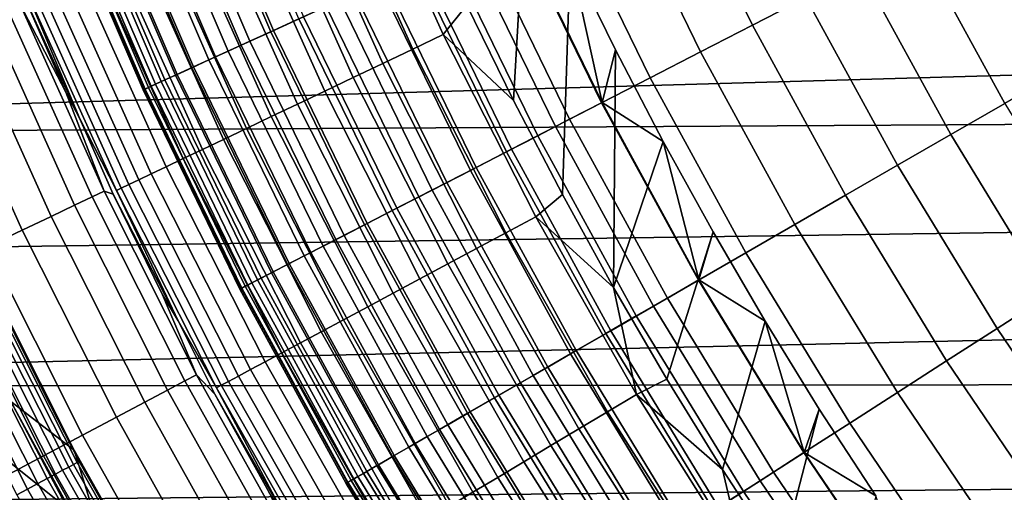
# Model space of a CAD drawing. Header units: metres. Extents: x -109 to 109, y -342 to 66.
# Tile 188 of 512: x -19.66 to -15.22, y -10.54 to -8.41. Entities that reach past the tile are written whole.
import ezdxf

# ---------------------------------------------------------------- set-up
doc = ezdxf.new("R2010")
doc.units = ezdxf.units.M
doc.layers.add('solid_K_24_62_16_000B91', color=7, linetype='CONTINUOUS')

msp = doc.modelspace()

# ---------------------------------------------------------------- linework, layer by layer
at = {"layer": 'solid_K_24_62_16_000B91'}
for points in [[(-17.36998, -7.699599, -31), (-17.431589, -8.771216, -31), (-17.641512, -8.340956, -31), (-17.553717, -7.27097, -31)], [(-18.526493, -8.460766, -65.159439), (-18.908089, -7.569657, -65.159439), (-18.756948, -7.509149, -65.394363), (-18.378403, -8.393135, -65.394363)], [(-18.399235, -8.402649, -31.420704), (-18.77821, -7.517661, -31.420704), (-18.895508, -7.56462, -31.527544), (-18.514166, -8.455136, -31.527544)], [(-16.353619, -8.430877, -66.747398), (-16.736252, -7.64319, -66.747398), (-16.489584, -7.53054, -66.83773), (-16.112589, -8.306617, -66.83773)], [(-18.658945, -8.521255, -64.913483), (-19.043268, -7.623775, -64.913483), (-18.908089, -7.569657, -65.159439), (-18.526493, -8.460766, -65.159439)], [(-18.514166, -8.455136, -31.527544), (-18.895508, -7.56462, -31.527544), (-19.004204, -7.608136, -31.644464), (-18.620668, -8.503775, -31.644464)], [(-18.775082, -8.574293, -64.657761), (-19.161798, -7.671227, -64.657761), (-19.043268, -7.623775, -64.913483), (-18.658945, -8.521255, -64.913483)], [(-18.620668, -8.503775, -31.644464), (-19.004204, -7.608136, -31.644464), (-19.103556, -7.64791, -31.770662), (-18.718016, -8.548231, -31.770662)], [(-17.885723, -8.539633, -30.973827), (-18.266336, -7.691903, -30.973827), (-18.125847, -7.632742, -30.993452), (-17.748161, -8.473953, -30.993452)], [(-17.748161, -8.473953, -30.993452), (-18.125847, -7.632742, -30.993452), (-17.840841, -7.905629, -31), (-17.641512, -8.340956, -31)], [(-18.874311, -8.61961, -64.393578), (-19.263071, -7.711771, -64.393578), (-19.161798, -7.671227, -64.657761), (-18.775082, -8.574293, -64.657761)], [(-18.718016, -8.548231, -31.770662), (-19.103556, -7.64791, -31.770662), (-19.192884, -7.683671, -31.905273), (-18.80554, -8.588202, -31.905273)], [(-16.588299, -8.551863, -66.637932), (-16.976425, -7.752873, -66.637932), (-16.736252, -7.64319, -66.747398), (-16.353619, -8.430877, -66.747398)], [(-18.956127, -8.656974, -64.122269), (-19.346573, -7.745199, -64.122269), (-19.263071, -7.711771, -64.393578), (-18.874311, -8.61961, -64.393578)], [(-18.882645, -8.623415, -32.047379), (-19.271576, -7.715175, -32.047379), (-19.339092, -7.742205, -32.196003), (-18.948799, -8.653626, -32.196003)], [(-18.80554, -8.588202, -31.905273), (-19.192884, -7.683671, -31.905273), (-19.271576, -7.715175, -32.047379), (-18.882645, -8.623415, -32.047379)], [(-18.021275, -8.604352, -30.941269), (-18.404772, -7.750197, -30.941269), (-18.266336, -7.691903, -30.973827), (-17.885723, -8.539633, -30.973827)], [(-17.175797, -8.123544, -31), (-17.21114, -9.196259, -31), (-17.431589, -8.771216, -31), (-17.36998, -7.699599, -31)], [(-19.003553, -8.678632, -32.350132), (-19.394974, -7.764576, -32.350132), (-19.438835, -7.782136, -32.508709), (-19.04653, -8.698258, -32.508709)], [(-19.020111, -8.686193, -63.845238), (-19.411873, -7.771342, -63.845238), (-19.346573, -7.745199, -64.122269), (-18.956127, -8.656974, -64.122269)], [(-18.948799, -8.653626, -32.196003), (-19.339092, -7.742205, -32.196003), (-19.394974, -7.764576, -32.350132), (-19.003553, -8.678632, -32.350132)], [(-18.153824, -8.667639, -30.896017), (-18.540142, -7.807201, -30.896017), (-18.404772, -7.750197, -30.941269), (-18.021275, -8.604352, -30.941269)], [(-16.815434, -8.668959, -66.509895), (-17.208872, -7.859029, -66.509895), (-16.976425, -7.752873, -66.637932), (-16.588299, -8.551863, -66.637932)], [(-19.096058, -8.720878, -32.834843), (-19.489386, -7.802373, -32.834843), (-19.495728, -7.804911, -33), (-19.102272, -8.723715, -33)], [(-19.102272, -8.723715, -33), (-19.495728, -7.804911, -33), (-19.495726, -7.804912, -63), (-19.102272, -8.723716, -63)], [(-19.486639, -7.801274, -63.279659), (-19.093369, -8.719649, -63.279659), (-19.102272, -8.723716, -63), (-19.495726, -7.804912, -63)], [(-19.077435, -8.712373, -32.670647), (-19.470377, -7.794764, -32.670647), (-19.489386, -7.802373, -32.834843), (-19.096058, -8.720878, -32.834843)], [(-19.093369, -8.719649, -63.279659), (-19.486639, -7.801274, -63.279659), (-19.458643, -7.790065, -63.563889), (-19.065937, -8.707121, -63.563889)], [(-19.04653, -8.698258, -32.508709), (-19.438835, -7.782136, -32.508709), (-19.470377, -7.794764, -32.670647), (-19.077435, -8.712373, -32.670647)], [(-19.065937, -8.707121, -63.563889), (-19.458643, -7.790065, -63.563889), (-19.411873, -7.771342, -63.845238), (-19.020111, -8.686193, -63.845238)], [(-18.282406, -8.729031, -30.8384), (-18.671461, -7.862499, -30.8384), (-18.540142, -7.807201, -30.896017), (-18.153824, -8.667639, -30.896017)], [(-17.033859, -8.781566, -66.36393), (-17.432411, -7.961115, -66.36393), (-17.208872, -7.859029, -66.509895), (-16.815434, -8.668959, -66.509895)], [(-18.406084, -8.788082, -30.768835), (-18.797771, -7.915688, -30.768835), (-18.671461, -7.862499, -30.8384), (-18.282406, -8.729031, -30.8384)], [(-19.63168, -8.266844, -29.41346), (-19.386871, -8.853662, -29.262819), (-19.652622, -8.269731, -29.010334), (-19.786184, -7.921172, -29.262819)], [(-18.523956, -8.84436, -30.687834), (-18.918152, -7.96638, -30.687834), (-18.797771, -7.915688, -30.768835), (-18.406084, -8.788082, -30.768835)], [(-15.21567, -8.784771, -66.959244), (-15.616432, -8.05083, -66.959244), (-15.363838, -7.920609, -66.989807), (-14.969558, -8.642678, -66.989807)], [(-14.969558, -8.642678, -66.989807), (-15.363838, -7.920609, -66.989807), (-14.862375, -8.252863, -67)], [(-6.597249, -7.988475, 84.926178), (-25.166428, -8.365585, 84.926178), (-24.970947, -8.936336, 84.926178), (-6.556558, -8.410285, 84.926178)], [(-18.635164, -8.897457, -30.595985), (-19.031725, -8.014205, -30.595985), (-18.918152, -7.96638, -30.687834), (-18.523956, -8.84436, -30.687834)], [(-17.242464, -8.889109, -66.200798), (-17.645895, -8.058611, -66.200798), (-17.432411, -7.961115, -66.36393), (-17.033859, -8.781566, -66.36393)], [(-17.580074, -8.028551, -31.026844), (-17.178148, -8.855951, -31.026844), (-17.032183, -8.780701, -31.006601), (-17.430693, -7.960331, -31.006601)], [(-17.430693, -7.960331, -31.006601), (-17.032183, -8.780701, -31.006601), (-17.175797, -8.123544, -31)], [(-18.738894, -8.946983, -30.493958), (-19.137663, -8.058815, -30.493958), (-19.031725, -8.014205, -30.595985), (-18.635164, -8.897457, -30.595985)], [(-17.178148, -8.855951, -31.026844), (-17.580074, -8.028551, -31.026844), (-17.727423, -8.095843, -31.060593), (-17.322128, -8.930178, -31.060593)], [(-18.834393, -8.992579, -30.382496), (-19.235193, -8.099885, -30.382496), (-19.137663, -8.058815, -30.493958), (-18.738894, -8.946983, -30.493958)], [(-17.440182, -8.991039, -66.021317), (-17.84824, -8.151018, -66.021317), (-17.645895, -8.058611, -66.200798), (-17.242464, -8.889109, -66.200798)], [(-15.459263, -8.925409, -66.908463), (-15.866441, -8.179719, -66.908463), (-15.616432, -8.05083, -66.959244), (-15.21567, -8.784771, -66.959244)], [(-18.920961, -9.033913, -30.262415), (-19.323605, -8.137115, -30.262415), (-19.235193, -8.099885, -30.382496), (-18.834393, -8.992579, -30.382496)], [(-17.322128, -8.930178, -31.060593), (-17.727423, -8.095843, -31.060593), (-17.871731, -8.161746, -31.107615), (-17.463137, -9.002872, -31.107615)], [(-16.971266, -8.542606, -31), (-16.980371, -9.615691, -31), (-17.21114, -9.196259, -31), (-17.175797, -8.123544, -31)], [(-17.032183, -8.780701, -31.006601), (-16.971266, -8.542606, -31), (-17.175797, -8.123544, -31)], [(-19.064857, -9.102616, -29.999943), (-19.470562, -8.198998, -29.999943), (-19.402252, -8.170233, -30.134586), (-18.997969, -9.070681, -30.134586)], [(-18.997969, -9.070681, -30.134586), (-19.402252, -8.170233, -30.134586), (-19.323605, -8.137115, -30.262415), (-18.920961, -9.033913, -30.262415)], [(-17.626003, -9.086836, -65.826408), (-18.038408, -8.237864, -65.826408), (-17.84824, -8.151018, -66.021317), (-17.440182, -8.991039, -66.021317)], [(-17.463137, -9.002872, -31.107615), (-17.871731, -8.161746, -31.107615), (-18.012007, -8.225808, -31.167591), (-17.600206, -9.073537, -31.167591)], [(-19.121136, -9.129487, -29.859468), (-19.528038, -8.223202, -29.859468), (-19.470562, -8.198998, -29.999943), (-19.064857, -9.102616, -29.999943)], [(-15.699094, -9.063876, -66.83773), (-16.112589, -8.306617, -66.83773), (-15.866441, -8.179719, -66.908463), (-15.459263, -8.925409, -66.908463)], [(-19.222616, -9.177939, -29.41346), (-19.63168, -8.266844, -29.41346), (-19.608892, -8.257249, -29.565153), (-19.200304, -9.167286, -29.565153)], [(-19.200304, -9.167286, -29.565153), (-19.608892, -8.257249, -29.565153), (-19.574261, -8.242665, -29.714186), (-19.166393, -9.151095, -29.714186)], [(-19.166393, -9.151095, -29.714186), (-19.574261, -8.242665, -29.714186), (-19.528038, -8.223202, -29.859468), (-19.121136, -9.129487, -29.859468)], [(-17.798979, -9.176011, -65.617065), (-18.215431, -8.318708, -65.617065), (-18.038408, -8.237864, -65.826408), (-17.626003, -9.086836, -65.826408)], [(-17.600206, -9.073537, -31.167591), (-18.012007, -8.225808, -31.167591), (-18.147295, -8.287592, -31.240108), (-17.732399, -9.141687, -31.240108)], [(-19.658152, -8.334959, -28.532835), (-19.652622, -8.269731, -29.010334), (-19.450602, -8.734305, -29.010334)], [(-19.450602, -8.734305, -29.010334), (-19.652622, -8.269731, -29.010334), (-19.386871, -8.853662, -29.262819)], [(-19.222616, -9.177939, -29.41346), (-19.386871, -8.853662, -29.262819), (-19.63168, -8.266844, -29.41346)], [(-17.732399, -9.141687, -31.240108), (-18.147295, -8.287592, -31.240108), (-18.276665, -8.346673, -31.324673), (-17.858814, -9.206859, -31.324673)], [(-19.658152, -8.334959, -28.532835), (-19.27758, -9.180922, -28.532835), (-19.331554, -9.206625, -28.045769), (-19.71319, -8.358294, -28.045769)], [(-19.658152, -8.334959, -28.532835), (-19.450602, -8.734305, -29.010334), (-19.27758, -9.180922, -28.532835)], [(-17.858814, -9.206859, -31.324673), (-18.276665, -8.346673, -31.324673), (-18.399235, -8.402649, -31.420704), (-17.978582, -9.268603, -31.420704)], [(-17.958225, -9.258108, -65.394363), (-18.378403, -8.393135, -65.394363), (-18.215431, -8.318708, -65.617065), (-17.798979, -9.176011, -65.617065)], [(-17.748161, -8.473953, -30.993452), (-17.641512, -8.340956, -31), (-17.431589, -8.771216, -31)], [(-15.933938, -9.199464, -66.747398), (-16.353619, -8.430877, -66.747398), (-16.112589, -8.306617, -66.83773), (-15.699094, -9.063876, -66.83773)], [(-19.794636, -8.392823, -27.563086), (-19.411423, -9.244659, -27.563086), (-19.516905, -9.294893, -27.086475), (-19.902199, -8.438428, -27.086475)], [(-19.71319, -8.358294, -28.045769), (-19.331554, -9.206625, -28.045769), (-19.411423, -9.244659, -27.563086), (-19.794636, -8.392823, -27.563086)], [(-6.488924, -8.828628, 84.926178), (-6.556558, -8.410285, 84.926178), (-24.970947, -8.936336, 84.926178)], [(-18.10293, -9.332708, -65.159439), (-18.526493, -8.460766, -65.159439), (-18.378403, -8.393135, -65.394363), (-17.958225, -9.258108, -65.394363)], [(-17.978582, -9.268603, -31.420704), (-18.399235, -8.402649, -31.420704), (-18.514166, -8.455136, -31.527544), (-18.090883, -9.326499, -31.527544)], [(-16.162596, -9.331479, -66.637932), (-16.588299, -8.551863, -66.637932), (-16.353619, -8.430877, -66.747398), (-15.933938, -9.199464, -66.747398)], [(-19.902199, -8.438428, -27.086475), (-19.516905, -9.294893, -27.086475), (-19.647631, -9.35715, -26.617601), (-20.035507, -8.494947, -26.617601)], [(-18.232353, -9.399431, -64.913483), (-18.658945, -8.521255, -64.913483), (-18.526493, -8.460766, -65.159439), (-18.10293, -9.332708, -65.159439)], [(-18.090883, -9.326499, -31.527544), (-18.514166, -8.455136, -31.527544), (-18.620668, -8.503775, -31.644464), (-18.194952, -9.38015, -31.644464)], [(-17.465794, -9.368591, -30.973827), (-17.885723, -8.539633, -30.973827), (-17.748161, -8.473953, -30.993452), (-17.331461, -9.296535, -30.993452)], [(-17.331461, -9.296535, -30.993452), (-17.748161, -8.473953, -30.993452), (-17.431589, -8.771216, -31), (-17.21114, -9.196259, -31)], [(-20.035507, -8.494947, -26.617601), (-19.647631, -9.35715, -26.617601), (-19.803146, -9.431212, -26.158104), (-20.194092, -8.562185, -26.158104)], [(-18.345835, -9.457935, -64.657761), (-18.775082, -8.574293, -64.657761), (-18.658945, -8.521255, -64.913483), (-18.232353, -9.399431, -64.913483)], [(-18.194952, -9.38015, -31.644464), (-18.620668, -8.503775, -31.644464), (-18.718016, -8.548231, -31.770662), (-18.290073, -9.429189, -31.770662)], [(-18.290073, -9.429189, -31.770662), (-18.718016, -8.548231, -31.770662), (-18.80554, -8.588202, -31.905273), (-18.375597, -9.473279, -31.905273)], [(-17.598162, -9.439592, -30.941269), (-18.021275, -8.604352, -30.941269), (-17.885723, -8.539633, -30.973827), (-17.465794, -9.368591, -30.973827)], [(-17.032183, -8.780701, -31.006601), (-16.756496, -8.956548, -31), (-16.971266, -8.542606, -31)], [(-16.971266, -8.542606, -31), (-16.756496, -8.956548, -31), (-16.980371, -9.615691, -31)], [(-16.383902, -9.459249, -66.509895), (-16.815434, -8.668959, -66.509895), (-16.588299, -8.551863, -66.637932), (-16.162596, -9.331479, -66.637932)], [(-18.375597, -9.473279, -31.905273), (-18.80554, -8.588202, -31.905273), (-18.882645, -8.623415, -32.047379), (-18.450939, -9.51212, -32.047379)], [(-18.442797, -9.507922, -64.393578), (-18.874311, -8.61961, -64.393578), (-18.775082, -8.574293, -64.657761), (-18.345835, -9.457935, -64.657761)], [(-17.727598, -9.509023, -30.896017), (-18.153824, -8.667639, -30.896017), (-18.021275, -8.604352, -30.941269), (-17.598162, -9.439592, -30.941269)], [(-18.585262, -9.581368, -63.845238), (-19.020111, -8.686193, -63.845238), (-18.956127, -8.656974, -64.122269), (-18.522741, -9.549137, -64.122269)], [(-18.515581, -9.545445, -32.196003), (-18.948799, -8.653626, -32.196003), (-19.003553, -8.678632, -32.350132), (-18.569082, -9.573028, -32.350132)], [(-18.522741, -9.549137, -64.122269), (-18.956127, -8.656974, -64.122269), (-18.874311, -8.61961, -64.393578), (-18.442797, -9.507922, -64.393578)], [(-18.450939, -9.51212, -32.047379), (-18.882645, -8.623415, -32.047379), (-18.948799, -8.653626, -32.196003), (-18.515581, -9.545445, -32.196003)], [(-18.611076, -9.594677, -32.508709), (-19.04653, -8.698258, -32.508709), (-19.077435, -8.712373, -32.670647), (-18.641275, -9.610246, -32.670647)], [(-18.630039, -9.604453, -63.563889), (-19.065937, -8.707121, -63.563889), (-19.020111, -8.686193, -63.845238), (-18.585262, -9.581368, -63.845238)], [(-18.569082, -9.573028, -32.350132), (-19.003553, -8.678632, -32.350132), (-19.04653, -8.698258, -32.508709), (-18.611076, -9.594677, -32.508709)], [(-17.853163, -9.576375, -30.8384), (-18.282406, -8.729031, -30.8384), (-18.153824, -8.667639, -30.896017), (-17.727598, -9.509023, -30.896017)], [(-16.596724, -9.582123, -66.36393), (-17.033859, -8.781566, -66.36393), (-16.815434, -8.668959, -66.509895), (-16.383902, -9.459249, -66.509895)], [(-19.27758, -9.180922, -28.532835), (-19.450602, -8.734305, -29.010334), (-19.386871, -8.853662, -29.262819), (-19.2376, -9.19395, -29.010334)], [(-19.093369, -8.719649, -63.279659), (-18.656845, -9.618272, -63.279659), (-18.665545, -9.622757, -63), (-19.102272, -8.723716, -63)], [(-18.659473, -9.619627, -32.834843), (-19.096058, -8.720878, -32.834843), (-19.102272, -8.723715, -33), (-18.665545, -9.622756, -33)], [(-18.665545, -9.622756, -33), (-19.102272, -8.723715, -33), (-19.102272, -8.723716, -63), (-18.665545, -9.622757, -63)], [(-18.641275, -9.610246, -32.670647), (-19.077435, -8.712373, -32.670647), (-19.096058, -8.720878, -32.834843), (-18.659473, -9.619627, -32.834843)], [(-18.656845, -9.618272, -63.279659), (-19.093369, -8.719649, -63.279659), (-19.065937, -8.707121, -63.563889), (-18.630039, -9.604453, -63.563889)], [(-17.973936, -9.641158, -30.768835), (-18.406084, -8.788082, -30.768835), (-18.282406, -8.729031, -30.8384), (-17.853163, -9.576375, -30.8384)], [(-18.089043, -9.7029, -30.687834), (-18.523956, -8.84436, -30.687834), (-18.406084, -8.788082, -30.768835), (-17.973936, -9.641158, -30.768835)], [(-16.799974, -9.69947, -66.200798), (-17.242464, -8.889109, -66.200798), (-17.033859, -8.781566, -66.36393), (-16.596724, -9.582123, -66.36393)], [(-17.178148, -8.855951, -31.026844), (-16.737309, -9.66329, -31.026844), (-16.595089, -9.581179, -31.006601), (-17.032183, -8.780701, -31.006601)], [(-17.032183, -8.780701, -31.006601), (-16.595089, -9.581179, -31.006601), (-16.756496, -8.956548, -31)], [(-15.017065, -9.650882, -66.908463), (-15.459263, -8.925409, -66.908463), (-15.21567, -8.784771, -66.959244), (-14.780439, -9.498812, -66.959244)], [(-6.488924, -8.828628, 84.926178), (-24.970947, -8.936336, 84.926178), (-24.762493, -9.502563, 84.926178), (-6.394625, -9.241782, 84.926178)], [(-19.222616, -9.177939, -29.41346), (-18.943638, -9.766097, -29.262819), (-19.2376, -9.19395, -29.010334), (-19.386871, -8.853662, -29.262819)], [(-18.197638, -9.76115, -30.595985), (-18.635164, -8.897457, -30.595985), (-18.523956, -8.84436, -30.687834), (-18.089043, -9.7029, -30.687834)], [(-16.737309, -9.66329, -31.026844), (-17.178148, -8.855951, -31.026844), (-17.322128, -8.930178, -31.060593), (-16.877594, -9.744283, -31.060593)], [(-18.298933, -9.815484, -30.493958), (-18.738894, -8.946983, -30.493958), (-18.635164, -8.897457, -30.595985), (-18.197638, -9.76115, -30.595985)], [(-16.992619, -9.810693, -66.021317), (-17.440182, -8.991039, -66.021317), (-17.242464, -8.889109, -66.200798), (-16.799974, -9.69947, -66.200798)], [(-15.250035, -9.800603, -66.83773), (-15.699094, -9.063876, -66.83773), (-15.459263, -8.925409, -66.908463), (-15.017065, -9.650882, -66.908463)], [(-18.392189, -9.865506, -30.382496), (-18.834393, -8.992579, -30.382496), (-18.738894, -8.946983, -30.493958), (-18.298933, -9.815484, -30.493958)], [(-16.877594, -9.744283, -31.060593), (-17.322128, -8.930178, -31.060593), (-17.463137, -9.002872, -31.107615), (-17.014982, -9.823605, -31.107615)], [(-16.531664, -9.365045, -31), (-16.73933, -10.029423, -31), (-16.980371, -9.615691, -31), (-16.756496, -8.956548, -31)], [(-16.595089, -9.581179, -31.006601), (-16.531664, -9.365045, -31), (-16.756496, -8.956548, -31)], [(-18.476725, -9.910851, -30.262415), (-18.920961, -9.033913, -30.262415), (-18.834393, -8.992579, -30.382496), (-18.392189, -9.865506, -30.382496)], [(-17.17367, -9.915223, -65.826408), (-17.626003, -9.086836, -65.826408), (-17.440182, -8.991039, -66.021317), (-16.992619, -9.810693, -66.021317)], [(-17.014982, -9.823605, -31.107615), (-17.463137, -9.002872, -31.107615), (-17.600206, -9.073537, -31.167591), (-17.148535, -9.900711, -31.167591)], [(-18.551926, -9.951189, -30.134586), (-18.997969, -9.070681, -30.134586), (-18.920961, -9.033913, -30.262415), (-18.476725, -9.910851, -30.262415)], [(-18.672199, -10.015703, -29.859468), (-19.121136, -9.129487, -29.859468), (-19.064857, -9.102616, -29.999943), (-18.617243, -9.986224, -29.999943)], [(-18.617243, -9.986224, -29.999943), (-19.064857, -9.102616, -29.999943), (-18.997969, -9.070681, -30.134586), (-18.551926, -9.951189, -30.134586)], [(-17.342207, -10.012527, -65.617065), (-17.798979, -9.176011, -65.617065), (-17.626003, -9.086836, -65.826408), (-17.17367, -9.915223, -65.826408)], [(-17.148535, -9.900711, -31.167591), (-17.600206, -9.073537, -31.167591), (-17.732399, -9.141687, -31.240108), (-17.277336, -9.975075, -31.240108)], [(-15.478163, -9.947211, -66.747398), (-15.933938, -9.199464, -66.747398), (-15.699094, -9.063876, -66.83773), (-15.250035, -9.800603, -66.83773)], [(-18.716396, -10.03941, -29.714186), (-19.166393, -9.151095, -29.714186), (-19.121136, -9.129487, -29.859468), (-18.672199, -10.015703, -29.859468)], [(-17.277336, -9.975075, -31.240108), (-17.732399, -9.141687, -31.240108), (-17.858814, -9.206859, -31.324673), (-17.400505, -10.046186, -31.324673)], [(-19.27758, -9.180922, -28.532835), (-18.860626, -10.009557, -28.532835), (-18.913433, -10.03758, -28.045769), (-19.331554, -9.206625, -28.045769)], [(-18.860626, -10.009557, -28.532835), (-19.27758, -9.180922, -28.532835), (-19.2376, -9.19395, -29.010334), (-19.013741, -9.648403, -29.010334)], [(-18.771297, -10.068859, -29.41346), (-19.222616, -9.177939, -29.41346), (-19.200304, -9.167286, -29.565153), (-18.749508, -10.057172, -29.565153)], [(-18.771297, -10.068859, -29.41346), (-18.943638, -9.766097, -29.262819), (-19.222616, -9.177939, -29.41346)], [(-18.749508, -10.057172, -29.565153), (-19.200304, -9.167286, -29.565153), (-19.166393, -9.151095, -29.714186), (-18.716396, -10.03941, -29.714186)], [(-17.497366, -10.102109, -65.394363), (-17.958225, -9.258108, -65.394363), (-17.798979, -9.176011, -65.617065), (-17.342207, -10.012527, -65.617065)], [(-19.331554, -9.206625, -28.045769), (-18.913433, -10.03758, -28.045769), (-18.991573, -10.079047, -27.563086), (-19.411423, -9.244659, -27.563086)], [(-19.013741, -9.648403, -29.010334), (-19.2376, -9.19395, -29.010334), (-18.943638, -9.766097, -29.262819)], [(-17.400505, -10.046186, -31.324673), (-17.858814, -9.206859, -31.324673), (-17.978582, -9.268603, -31.420704), (-17.5172, -10.11356, -31.420704)], [(-17.331461, -9.296535, -30.993452), (-17.21114, -9.196259, -31), (-16.980371, -9.615691, -31)], [(-15.70028, -10.089957, -66.637932), (-16.162596, -9.331479, -66.637932), (-15.933938, -9.199464, -66.747398), (-15.478163, -9.947211, -66.747398)], [(-6.394625, -9.241782, 84.926178), (-24.762493, -9.502563, 84.926178), (-24.541248, -10.063785, 84.926178), (-6.274048, -9.648048, 84.926178)], [(-19.411423, -9.244659, -27.563086), (-18.991573, -10.079047, -27.563086), (-19.094774, -10.133815, -27.086475), (-19.516905, -9.294893, -27.086475)], [(-17.638357, -10.18351, -65.159439), (-18.10293, -9.332708, -65.159439), (-17.958225, -9.258108, -65.394363), (-17.497366, -10.102109, -65.394363)], [(-17.5172, -10.11356, -31.420704), (-17.978582, -9.268603, -31.420704), (-18.090883, -9.326499, -31.527544), (-17.626619, -10.176734, -31.527544)], [(-19.516905, -9.294893, -27.086475), (-19.094774, -10.133815, -27.086475), (-19.222673, -10.201692, -26.617601), (-19.647631, -9.35715, -26.617601)], [(-17.007469, -10.176955, -30.973827), (-17.465794, -9.368591, -30.973827), (-17.331461, -9.296535, -30.993452), (-16.876661, -10.098682, -30.993452)], [(-16.876661, -10.098682, -30.993452), (-17.331461, -9.296535, -30.993452), (-16.980371, -9.615691, -31)], [(-19.647631, -9.35715, -26.617601), (-19.222673, -10.201692, -26.617601), (-19.374825, -10.282438, -26.158104), (-19.803146, -9.431212, -26.158104)], [(-17.76446, -10.256315, -64.913483), (-18.232353, -9.399431, -64.913483), (-18.10293, -9.332708, -65.159439), (-17.638357, -10.18351, -65.159439)], [(-17.626619, -10.176734, -31.527544), (-18.090883, -9.326499, -31.527544), (-18.194952, -9.38015, -31.644464), (-17.728018, -10.235276, -31.644464)], [(-17.136364, -10.254084, -30.941269), (-17.598162, -9.439592, -30.941269), (-17.465794, -9.368591, -30.973827), (-17.007469, -10.176955, -30.973827)], [(-16.296831, -9.767971, -31), (-16.48827, -10.437024, -31), (-16.73933, -10.029423, -31), (-16.531664, -9.365045, -31)], [(-16.595089, -9.581179, -31.006601), (-16.296831, -9.767971, -31), (-16.531664, -9.365045, -31)], [(-15.915255, -10.228113, -66.509895), (-16.383902, -9.459249, -66.509895), (-16.162596, -9.331479, -66.637932), (-15.70028, -10.089957, -66.637932)], [(-17.875029, -10.320152, -64.657761), (-18.345835, -9.457935, -64.657761), (-18.232353, -9.399431, -64.913483), (-17.76446, -10.256315, -64.913483)], [(-17.728018, -10.235276, -31.644464), (-18.194952, -9.38015, -31.644464), (-18.290073, -9.429189, -31.770662), (-17.820698, -10.288785, -31.770662)], [(-19.803146, -9.431212, -26.158104), (-19.374825, -10.282438, -26.158104), (-19.550697, -10.375774, -25.709589), (-19.982906, -9.516821, -25.709589)], [(-19.413345, -10.349976, 37.75), (-19.876589, -9.429803, 37.75), (-19.788746, -9.61278, 34.5), (-19.55438, -10.080983, 34.5)], [(-19.698067, -10.129595, 37.599998), (-19.876589, -9.429803, 37.75), (-19.413345, -10.349976, 37.75)], [(-17.969501, -10.374697, -64.393578), (-18.442797, -9.507922, -64.393578), (-18.345835, -9.457935, -64.657761), (-17.875029, -10.320152, -64.657761)], [(-17.820698, -10.288785, -31.770662), (-18.290073, -9.429189, -31.770662), (-18.375597, -9.473279, -31.905273), (-17.904028, -10.336895, -31.905273)], [(-17.262405, -10.329504, -30.896017), (-17.727598, -9.509023, -30.896017), (-17.598162, -9.439592, -30.941269), (-17.136364, -10.254084, -30.941269)], [(-19.904655, -9.503582, 34.268066), (-19.437323, -10.426113, 34.268066), (-19.415514, -10.414414, 34.323208), (-19.882322, -9.492919, 34.323208)], [(-19.882322, -9.492919, 34.323208), (-19.415514, -10.414414, 34.323208), (-19.399727, -10.405947, 34.380928), (-19.866156, -9.4852, 34.380928)], [(-19.866156, -9.4852, 34.380928), (-19.399727, -10.405947, 34.380928), (-19.390194, -10.400833, 34.440392), (-19.856392, -9.480538, 34.440392)], [(-19.856392, -9.480538, 34.440392), (-19.390194, -10.400833, 34.440392), (-19.788746, -9.61278, 34.5)], [(-17.904028, -10.336895, -31.905273), (-18.375597, -9.473279, -31.905273), (-18.450939, -9.51212, -32.047379), (-17.977434, -10.379277, -32.047379)], [(-16.121988, -10.360973, -66.36393), (-16.596724, -9.582123, -66.36393), (-16.383902, -9.459249, -66.509895), (-15.915255, -10.228113, -66.509895)], [(-19.982906, -9.516821, -25.709589), (-19.550697, -10.375774, -25.709589), (-19.749674, -10.481373, -25.273624), (-20.186283, -9.613678, -25.273624)], [(-20.004972, -9.551479, 34.125946), (-19.535284, -10.47866, 34.125946), (-19.497648, -10.458471, 34.168709), (-19.966431, -9.533077, 34.168709)], [(-19.966431, -9.533077, 34.168709), (-19.497648, -10.458471, 34.168709), (-19.464834, -10.44087, 34.216316), (-19.932829, -9.517034, 34.216316)], [(-19.932829, -9.517034, 34.216316), (-19.464834, -10.44087, 34.216316), (-19.437323, -10.426113, 34.268066), (-19.904655, -9.503582, 34.268066)], [(-18.040419, -10.415641, -32.196003), (-18.515581, -9.545445, -32.196003), (-18.569082, -9.573028, -32.350132), (-18.092546, -10.445737, -32.350132)], [(-18.047396, -10.419668, -64.122269), (-18.522741, -9.549137, -64.122269), (-18.442797, -9.507922, -64.393578), (-17.969501, -10.374697, -64.393578)], [(-17.977434, -10.379277, -32.047379), (-18.450939, -9.51212, -32.047379), (-18.515581, -9.545445, -32.196003), (-18.040419, -10.415641, -32.196003)], [(-17.384674, -10.402667, -30.8384), (-17.853163, -9.576375, -30.8384), (-17.727598, -9.509023, -30.896017), (-17.262405, -10.329504, -30.896017)], [(-20.094551, -9.594249, 34.057358), (-19.622761, -10.52558, 34.057358), (-19.577192, -10.501139, 34.088646), (-20.047888, -9.571969, 34.088646)], [(-20.047888, -9.571969, 34.088646), (-19.577192, -10.501139, 34.088646), (-19.535284, -10.47866, 34.125946), (-20.004972, -9.551479, 34.125946)], [(-18.151939, -10.480027, -63.563889), (-18.630039, -9.604453, -63.563889), (-18.585262, -9.581368, -63.845238), (-18.108311, -10.454839, -63.845238)], [(-18.092546, -10.445737, -32.350132), (-18.569082, -9.573028, -32.350132), (-18.611076, -9.594677, -32.508709), (-18.133463, -10.469359, -32.508709)], [(-18.108311, -10.454839, -63.845238), (-18.585262, -9.581368, -63.845238), (-18.522741, -9.549137, -64.122269), (-18.047396, -10.419668, -64.122269)], [(-17.502279, -10.473041, -30.768835), (-17.973936, -9.641158, -30.768835), (-17.853163, -9.576375, -30.8384), (-17.384674, -10.402667, -30.8384)], [(-16.319426, -10.487859, -66.200798), (-16.799974, -9.69947, -66.200798), (-16.596724, -9.582123, -66.36393), (-16.121988, -10.360973, -66.36393)], [(-16.737309, -9.66329, -31.026844), (-16.258553, -10.448738, -31.026844), (-16.120401, -10.359953, -31.006601), (-16.595089, -9.581179, -31.006601)], [(-16.595089, -9.581179, -31.006601), (-16.120401, -10.359953, -31.006601), (-16.296831, -9.767971, -31)], [(-20.144279, -9.617992, 34.032536), (-19.671322, -10.551629, 34.032536), (-19.622761, -10.52558, 34.057358), (-20.094551, -9.594249, 34.057358)], [(-19.390194, -10.400833, 34.440392), (-19.55438, -10.080983, 34.5), (-19.788746, -9.61278, 34.5)], [(-18.656845, -9.618272, -63.279659), (-18.178057, -10.495106, -63.279659), (-18.186533, -10.5, -63), (-18.665545, -9.622757, -63)], [(-18.180618, -10.496585, -32.834843), (-18.659473, -9.619627, -32.834843), (-18.665545, -9.622756, -33), (-18.186535, -10.499999, -33)], [(-18.186535, -10.499999, -33), (-18.665545, -9.622756, -33), (-18.665545, -9.622757, -63), (-18.186533, -10.5, -63)], [(-18.162888, -10.486348, -32.670647), (-18.641275, -9.610246, -32.670647), (-18.659473, -9.619627, -32.834843), (-18.180618, -10.496585, -32.834843)], [(-18.178057, -10.495106, -63.279659), (-18.656845, -9.618272, -63.279659), (-18.630039, -9.604453, -63.563889), (-18.151939, -10.480027, -63.563889)], [(-18.133463, -10.469359, -32.508709), (-18.611076, -9.594677, -32.508709), (-18.641275, -9.610246, -32.670647), (-18.162888, -10.486348, -32.670647)], [(-16.876661, -10.098682, -30.993452), (-16.980371, -9.615691, -31), (-16.73933, -10.029423, -31)], [(-6.127688, -10.045756, 84.926178), (-6.274048, -9.648048, 84.926178), (-24.541248, -10.063785, 84.926178)], [(-18.860626, -10.009557, -28.532835), (-19.013741, -9.648403, -29.010334), (-18.943638, -9.766097, -29.262819), (-18.779144, -10.097411, -29.010334)], [(-17.614363, -10.54011, -30.687834), (-18.089043, -9.7029, -30.687834), (-17.973936, -9.641158, -30.768835), (-17.502279, -10.473041, -30.768835)], [(-16.258553, -10.448738, -31.026844), (-16.737309, -9.66329, -31.026844), (-16.877594, -9.744283, -31.060593), (-16.394825, -10.536314, -31.060593)], [(-14.766431, -10.515128, -66.83773), (-15.250035, -9.800603, -66.83773), (-15.017065, -9.650882, -66.908463), (-14.540848, -10.354491, -66.908463)], [(-17.72011, -10.603386, -30.595985), (-18.197638, -9.76115, -30.595985), (-18.089043, -9.7029, -30.687834), (-17.614363, -10.54011, -30.687834)], [(-16.506559, -10.608122, -66.021317), (-16.992619, -9.810693, -66.021317), (-16.799974, -9.69947, -66.200798), (-16.319426, -10.487859, -66.200798)], [(-18.771297, -10.068859, -29.41346), (-18.457491, -10.65641, -29.262819), (-18.779144, -10.097411, -29.010334), (-18.943638, -9.766097, -29.262819)], [(-17.818747, -10.662408, -30.493958), (-18.298933, -9.815484, -30.493958), (-18.197638, -9.76115, -30.595985), (-17.72011, -10.603386, -30.595985)], [(-16.394825, -10.536314, -31.060593), (-16.877594, -9.744283, -31.060593), (-17.014982, -9.823605, -31.107615), (-16.528284, -10.622083, -31.107615)], [(-16.052231, -10.164933, -31), (-16.227221, -10.838443, -31), (-16.48827, -10.437024, -31), (-16.296831, -9.767971, -31)], [(-16.120401, -10.359953, -31.006601), (-16.052231, -10.164933, -31), (-16.296831, -9.767971, -31)], [(-16.682432, -10.721148, -65.826408), (-17.17367, -9.915223, -65.826408), (-16.992619, -9.810693, -66.021317), (-16.506559, -10.608122, -66.021317)], [(-14.987324, -10.672424, -66.747398), (-15.478163, -9.947211, -66.747398), (-15.250035, -9.800603, -66.83773), (-14.766431, -10.515128, -66.83773)], [(-17.909555, -10.716746, -30.382496), (-18.392189, -9.865506, -30.382496), (-18.298933, -9.815484, -30.493958), (-17.818747, -10.662408, -30.493958)], [(-16.528284, -10.622083, -31.107615), (-17.014982, -9.823605, -31.107615), (-17.148535, -9.900711, -31.167591), (-16.658016, -10.705457, -31.167591)], [(-17.991873, -10.766004, -30.262415), (-18.476725, -9.910851, -30.262415), (-18.392189, -9.865506, -30.382496), (-17.909555, -10.716746, -30.382496)], [(-16.658016, -10.705457, -31.167591), (-17.148535, -9.900711, -31.167591), (-17.277336, -9.975075, -31.240108), (-16.783134, -10.785865, -31.240108)], [(-18.0651, -10.809822, -30.134586), (-18.551926, -9.951189, -30.134586), (-18.476725, -9.910851, -30.262415), (-17.991873, -10.766004, -30.262415)], [(-16.846148, -10.826362, -65.617065), (-17.342207, -10.012527, -65.617065), (-17.17367, -9.915223, -65.826408), (-16.682432, -10.721148, -65.826408)], [(-18.182219, -10.879903, -29.859468), (-18.672199, -10.015703, -29.859468), (-18.617243, -9.986224, -29.999943), (-18.128702, -10.847881, -29.999943)], [(-18.128702, -10.847881, -29.999943), (-18.617243, -9.986224, -29.999943), (-18.551926, -9.951189, -30.134586), (-18.0651, -10.809822, -30.134586)], [(-16.783134, -10.785865, -31.240108), (-17.277336, -9.975075, -31.240108), (-17.400505, -10.046186, -31.324673), (-16.902781, -10.862757, -31.324673)], [(-15.202397, -10.825579, -66.637932), (-15.70028, -10.089957, -66.637932), (-15.478163, -9.947211, -66.747398), (-14.987324, -10.672424, -66.747398)], [(-18.860626, -10.009557, -28.532835), (-18.408073, -10.8193, -28.532835), (-18.459614, -10.84959, -28.045769), (-18.913433, -10.03758, -28.045769)], [(-18.408073, -10.8193, -28.532835), (-18.860626, -10.009557, -28.532835), (-18.779144, -10.097411, -29.010334), (-18.533949, -10.540717, -29.010334)], [(-18.225254, -10.905655, -29.714186), (-18.716396, -10.03941, -29.714186), (-18.672199, -10.015703, -29.859468), (-18.182219, -10.879903, -29.859468)], [(-16.99687, -10.923224, -65.394363), (-17.497366, -10.102109, -65.394363), (-17.342207, -10.012527, -65.617065), (-16.846148, -10.826362, -65.617065)], [(-16.876661, -10.098682, -30.993452), (-16.73933, -10.029423, -31), (-16.48827, -10.437024, -31)], [(-6.127688, -10.045756, 84.926178), (-24.541248, -10.063785, 84.926178), (-24.30724, -10.619931, 84.926178), (-5.956147, -10.43327, 84.926178)], [(-18.991573, -10.079047, -27.563086), (-18.535879, -10.894413, -27.563086), (-18.636602, -10.953611, -27.086475), (-19.094774, -10.133815, -27.086475)], [(-18.913433, -10.03758, -28.045769), (-18.459614, -10.84959, -28.045769), (-18.535879, -10.894413, -27.563086), (-18.991573, -10.079047, -27.563086)], [(-18.278715, -10.937646, -29.41346), (-18.771297, -10.068859, -29.41346), (-18.749508, -10.057172, -29.565153), (-18.257498, -10.92495, -29.565153)], [(-18.278715, -10.937646, -29.41346), (-18.457491, -10.65641, -29.262819), (-18.771297, -10.068859, -29.41346)], [(-18.257498, -10.92495, -29.565153), (-18.749508, -10.057172, -29.565153), (-18.716396, -10.03941, -29.714186), (-18.225254, -10.905655, -29.714186)], [(-16.902781, -10.862757, -31.324673), (-17.400505, -10.046186, -31.324673), (-17.5172, -10.11356, -31.420704), (-17.016136, -10.935607, -31.420704)], [(-19.390194, -10.400833, 34.440392), (-19.308937, -10.543478, 34.5), (-19.413345, -10.349976, 37.75), (-19.55438, -10.080983, 34.5)], [(-18.533949, -10.540717, -29.010334), (-18.779144, -10.097411, -29.010334), (-18.457491, -10.65641, -29.262819)], [(-17.133827, -11.011242, -65.159439), (-17.638357, -10.18351, -65.159439), (-17.497366, -10.102109, -65.394363), (-16.99687, -10.923224, -65.394363)], [(-17.016136, -10.935607, -31.420704), (-17.5172, -10.11356, -31.420704), (-17.626619, -10.176734, -31.527544), (-17.122427, -11.003916, -31.527544)], [(-16.511759, -10.962948, -30.973827), (-17.007469, -10.176955, -30.973827), (-16.876661, -10.098682, -30.993452), (-16.384764, -10.878631, -30.993452)], [(-16.384764, -10.878631, -30.993452), (-16.876661, -10.098682, -30.993452), (-16.48827, -10.437024, -31)], [(-15.410555, -10.973806, -66.509895), (-15.915255, -10.228113, -66.509895), (-15.70028, -10.089957, -66.637932), (-15.202397, -10.825579, -66.637932)], [(-19.529417, -11.072678, 34.599998), (-19.717484, -13.5067, 34.599998), (-20.320019, -12.581996, 34.599998), (-20.027008, -10.145025, 34.599998)], [(-20.027008, -10.145025, 34.599998), (-19.687799, -10.149535, 34.900002), (-19.440702, -10.615159, 34.900002)], [(-20.027008, -10.145025, 34.599998), (-19.440702, -10.615159, 34.900002), (-19.529417, -11.072678, 34.599998)], [(-19.698067, -10.129595, 37.599998), (-19.413345, -10.349976, 37.75), (-19.194828, -11.053555, 37.599998)], [(-19.440702, -10.615159, 34.900002), (-19.687799, -10.149535, 34.900002), (-19.698067, -10.129595, 37.599998), (-19.194828, -11.053555, 37.599998)], [(-19.094774, -10.133815, -27.086475), (-18.636602, -10.953611, -27.086475), (-18.761435, -11.026978, -26.617601), (-19.222673, -10.201692, -26.617601)], [(-15.797908, -10.555856, -31), (-15.956468, -11.23324, -31), (-16.227221, -10.838443, -31), (-16.052231, -10.164933, -31)], [(-16.120401, -10.359953, -31.006601), (-15.797908, -10.555856, -31), (-16.052231, -10.164933, -31)], [(-19.222673, -10.201692, -26.617601), (-18.761435, -11.026978, -26.617601), (-18.909935, -11.114258, -26.158104), (-19.374825, -10.282438, -26.158104)], [(-17.256323, -11.089965, -64.913483), (-17.76446, -10.256315, -64.913483), (-17.638357, -10.18351, -65.159439), (-17.133827, -11.011242, -65.159439)], [(-17.122427, -11.003916, -31.527544), (-17.626619, -10.176734, -31.527544), (-17.728018, -10.235276, -31.644464), (-17.220924, -11.067216, -31.644464)], [(-16.636896, -11.046033, -30.941269), (-17.136364, -10.254084, -30.941269), (-17.007469, -10.176955, -30.973827), (-16.511759, -10.962948, -30.973827)], [(-17.363729, -11.158992, -64.657761), (-17.875029, -10.320152, -64.657761), (-17.76446, -10.256315, -64.913483), (-17.256323, -11.089965, -64.913483)], [(-17.220924, -11.067216, -31.644464), (-17.728018, -10.235276, -31.644464), (-17.820698, -10.288785, -31.770662), (-17.310953, -11.125074, -31.770662)], [(-16.759264, -11.127278, -30.896017), (-17.262405, -10.329504, -30.896017), (-17.136364, -10.254084, -30.941269), (-16.636896, -11.046033, -30.941269)], [(-15.610733, -11.116353, -66.36393), (-16.121988, -10.360973, -66.36393), (-15.915255, -10.228113, -66.509895), (-15.410555, -10.973806, -66.509895)], [(-19.374825, -10.282438, -26.158104), (-18.909935, -11.114258, -26.158104), (-19.081587, -11.215144, -25.709589), (-19.550697, -10.375774, -25.709589)], [(-17.310953, -11.125074, -31.770662), (-17.820698, -10.288785, -31.770662), (-17.904028, -10.336895, -31.905273), (-17.391899, -11.177094, -31.905273)], [(-17.391899, -11.177094, -31.905273), (-17.904028, -10.336895, -31.905273), (-17.977434, -10.379277, -32.047379), (-17.463207, -11.222921, -32.047379)], [(-17.4555, -11.217969, -64.393578), (-17.969501, -10.374697, -64.393578), (-17.875029, -10.320152, -64.657761), (-17.363729, -11.158992, -64.657761)], [(-16.87797, -11.206093, -30.8384), (-17.384674, -10.402667, -30.8384), (-17.262405, -10.329504, -30.896017), (-16.759264, -11.127278, -30.896017)], [(-19.550697, -10.375774, -25.709589), (-19.081587, -11.215144, -25.709589), (-19.275791, -11.329286, -25.273624), (-19.749674, -10.481373, -25.273624)], [(-18.907534, -11.247453, 37.75), (-19.413345, -10.349976, 37.75), (-19.308937, -10.543478, 34.5), (-19.052559, -11, 34.5)], [(-19.194828, -11.053555, 37.599998), (-19.413345, -10.349976, 37.75), (-18.907534, -11.247453, 37.75)], [(-17.531166, -11.266596, -64.122269), (-18.047396, -10.419668, -64.122269), (-17.969501, -10.374697, -64.393578), (-17.4555, -11.217969, -64.393578)], [(-17.463207, -11.222921, -32.047379), (-17.977434, -10.379277, -32.047379), (-18.040419, -10.415641, -32.196003), (-17.524389, -11.26224, -32.196003)], [(-15.801909, -11.252489, -66.200798), (-16.319426, -10.487859, -66.200798), (-16.121988, -10.360973, -66.36393), (-15.610733, -11.116353, -66.36393)], [(-16.258553, -10.448738, -31.026844), (-15.742967, -11.210516, -31.026844), (-15.609196, -11.115257, -31.006601), (-16.120401, -10.359953, -31.006601)], [(-16.120401, -10.359953, -31.006601), (-15.609196, -11.115257, -31.006601), (-15.797908, -10.555856, -31)], [(-5.956147, -10.43327, 84.926178), (-24.30724, -10.619931, 84.926178), (-24.060677, -11.170505, 84.926178), (-5.760131, -10.808995, 84.926178)], [(-19.464834, -10.44087, 34.216316), (-18.954054, -11.341756, 34.216316), (-18.927263, -11.325725, 34.268066), (-19.437323, -10.426113, 34.268066)], [(-19.437323, -10.426113, 34.268066), (-18.927263, -11.325725, 34.268066), (-18.906027, -11.313017, 34.323208), (-19.415514, -10.414414, 34.323208)], [(-19.415514, -10.414414, 34.323208), (-18.906027, -11.313017, 34.323208), (-18.890654, -11.303819, 34.380928), (-19.399727, -10.405947, 34.380928)], [(-19.399727, -10.405947, 34.380928), (-18.890654, -11.303819, 34.380928), (-18.881371, -11.298264, 34.440392), (-19.390194, -10.400833, 34.440392)], [(-19.390194, -10.400833, 34.440392), (-18.881371, -11.298264, 34.440392), (-19.308937, -10.543478, 34.5)], [(-17.59034, -11.304625, -63.845238), (-18.108311, -10.454839, -63.845238), (-18.047396, -10.419668, -64.122269), (-17.531166, -11.266596, -64.122269)], [(-17.524389, -11.26224, -32.196003), (-18.040419, -10.415641, -32.196003), (-18.092546, -10.445737, -32.350132), (-17.575026, -11.294784, -32.350132)], [(-16.992147, -11.2819, -30.768835), (-17.502279, -10.473041, -30.768835), (-17.384674, -10.402667, -30.8384), (-16.87797, -11.206093, -30.8384)], [(-19.577192, -10.501139, 34.088646), (-19.063463, -11.407224, 34.088646), (-19.022655, -11.382805, 34.125946), (-19.535284, -10.47866, 34.125946)], [(-19.535284, -10.47866, 34.125946), (-19.022655, -11.382805, 34.125946), (-18.986006, -11.360875, 34.168709), (-19.497648, -10.458471, 34.168709)], [(-19.497648, -10.458471, 34.168709), (-18.986006, -11.360875, 34.168709), (-18.954054, -11.341756, 34.216316), (-19.464834, -10.44087, 34.216316)], [(-17.614771, -11.320327, -32.508709), (-18.133463, -10.469359, -32.508709), (-18.162888, -10.486348, -32.670647), (-17.643354, -11.338696, -32.670647)], [(-17.632719, -11.331861, -63.563889), (-18.151939, -10.480027, -63.563889), (-18.108311, -10.454839, -63.845238), (-17.59034, -11.304625, -63.845238)], [(-17.575026, -11.294784, -32.350132), (-18.092546, -10.445737, -32.350132), (-18.133463, -10.469359, -32.508709), (-17.614771, -11.320327, -32.508709)], [(-17.100964, -11.35415, -30.687834), (-17.614363, -10.54011, -30.687834), (-17.502279, -10.473041, -30.768835), (-16.992147, -11.2819, -30.768835)], [(-16.384764, -10.878631, -30.993452), (-16.48827, -10.437024, -31), (-16.227221, -10.838443, -31)], [(-15.742967, -11.210516, -31.026844), (-16.258553, -10.448738, -31.026844), (-16.394825, -10.536314, -31.060593), (-15.874917, -11.304478, -31.060593)], [(-19.749674, -10.481373, -25.273624), (-19.275791, -11.329286, -25.273624), (-19.491867, -11.456284, -24.851734), (-19.971062, -10.598866, -24.851734)], [(-19.622761, -10.52558, 34.057358), (-19.107836, -11.433775, 34.057358), (-19.063463, -11.407224, 34.088646), (-19.577192, -10.501139, 34.088646)], [(-17.660578, -11.349764, -32.834843), (-18.180618, -10.496585, -32.834843), (-18.186535, -10.499999, -33), (-17.666325, -11.353456, -33)], [(-17.666325, -11.353456, -33), (-18.186535, -10.499999, -33), (-18.186533, -10.5, -63), (-17.666325, -11.353457, -63)], [(-18.178057, -10.495106, -63.279659), (-17.658091, -11.348166, -63.279659), (-17.666325, -11.353457, -63), (-18.186533, -10.5, -63)], [(-17.643354, -11.338696, -32.670647), (-18.162888, -10.486348, -32.670647), (-18.180618, -10.496585, -32.834843), (-17.660578, -11.349764, -32.834843)], [(-17.658091, -11.348166, -63.279659), (-18.178057, -10.495106, -63.279659), (-18.151939, -10.480027, -63.563889), (-17.632719, -11.331861, -63.563889)], [(-15.983109, -11.38152, -66.021317), (-16.506559, -10.608122, -66.021317), (-16.319426, -10.487859, -66.200798), (-15.801909, -11.252489, -66.200798)], [(-19.671322, -10.551629, 34.032536), (-19.155123, -11.462071, 34.032536), (-19.107836, -11.433775, 34.057358), (-19.622761, -10.52558, 34.057358)], [(-17.203629, -11.422313, -30.595985), (-17.72011, -10.603386, -30.595985), (-17.614363, -10.54011, -30.687834), (-17.100964, -11.35415, -30.687834)], [(-15.874917, -11.304478, -31.060593), (-16.394825, -10.536314, -31.060593), (-16.528284, -10.622083, -31.107615), (-16.004145, -11.3965, -31.107615)]]:
    msp.add_3dface(points, dxfattribs=at)

doc.saveas('drawing.dxf')
